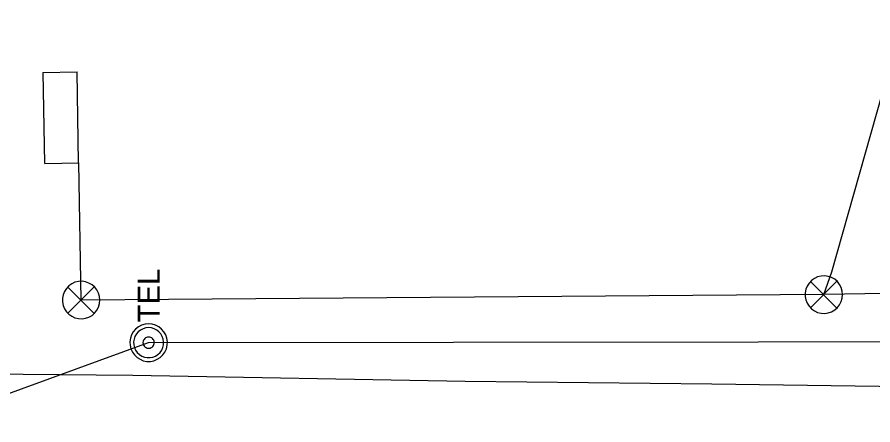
# Model space of a CAD drawing. Extents: x 596028 to 606371, y 330010 to 403088.
# Drawn here: x 603798.7 to 603949, y 339275.2 to 339346.9 of the extents above; entities that cross this region are included whole.
import ezdxf

# ---------------------------------------------------------------- set-up
doc = ezdxf.new("R2010")
doc.units = 0
for name, color, linetype in [('E_SIG', 7, 'Continuous'), ('E_SIG_Conduit', 7, 'Continuous'), ('E_UTL_G_UG', 7, 'Continuous'), ('E_UTL_Loop_UG', 7, 'Continuous'), ('E_UTL_T_MH', 7, 'Continuous'), ('E_UTL_T_UG', 7, 'Continuous')]:
    doc.layers.add(name, color=color, linetype=linetype)

msp = doc.modelspace()

# ---------------------------------------------------------------- linework, layer by layer
at = {"layer": 'E_SIG'}
for points in [[(603943.67, 339298.09), (603943.61, 339298.72), (603943.44, 339299.32), (603943.15, 339299.88), (603942.76, 339300.37), (603942.29, 339300.78), (603941.74, 339301.09), (603941.15, 339301.3), (603940.53, 339301.39), (603939.9, 339301.36), (603939.29, 339301.21), (603938.72, 339300.95), (603938.21, 339300.59), (603937.78, 339300.13), (603937.44, 339299.6), (603937.21, 339299.02), (603937.09, 339298.41), (603937.09, 339297.78), (603937.21, 339297.16), (603937.44, 339296.58), (603937.78, 339296.05), (603938.21, 339295.6), (603938.72, 339295.23), (603939.29, 339294.97), (603939.9, 339294.83), (603940.53, 339294.8), (603941.15, 339294.89), (603941.74, 339295.09), (603942.29, 339295.4), (603942.76, 339295.82), (603943.15, 339296.31), (603943.44, 339296.87), (603943.61, 339297.47), (603943.67, 339298.09)], [(603813.28, 339297.13), (603813.22, 339297.76), (603813.04, 339298.36), (603812.76, 339298.92), (603812.37, 339299.41), (603811.9, 339299.82), (603811.35, 339300.13), (603810.76, 339300.34), (603810.14, 339300.43), (603809.51, 339300.4), (603808.9, 339300.25), (603808.33, 339299.99), (603807.82, 339299.63), (603807.39, 339299.17), (603807.05, 339298.65), (603806.81, 339298.06), (603806.7, 339297.45), (603806.7, 339296.82), (603806.81, 339296.2), (603807.05, 339295.62), (603807.39, 339295.09), (603807.82, 339294.64), (603808.33, 339294.28), (603808.9, 339294.01), (603809.51, 339293.87), (603810.14, 339293.84), (603810.76, 339293.93), (603811.35, 339294.13), (603811.9, 339294.44), (603812.37, 339294.86), (603812.76, 339295.35), (603813.04, 339295.91), (603813.22, 339296.51), (603813.28, 339297.13)], [(603812.24, 339299.47), (603807.63, 339294.81)], [(603807.63, 339299.42), (603812.29, 339294.77)], [(603942.64, 339300.43), (603938.03, 339295.77)], [(603938.03, 339300.38), (603942.68, 339295.73)]]:
    msp.add_lwpolyline(points, dxfattribs=at)
at = {"layer": 'E_SIG_Conduit'}
msp.add_line((603940.37, 339298.09), (603809.98, 339297.13), dxfattribs=at)
msp.add_lwpolyline([(604071.89, 339291.8), (604067.5, 339292.59), (604037.05, 339302.08), (604031.61, 339302.77), (603983.63, 339298.84), (603940.37, 339298.09), (603941.81, 339302.1), (603953.59, 339343.86), (603947.37, 339356.3)], dxfattribs=at)
at = {"layer": 'E_UTL_G_UG'}
msp.add_lwpolyline([(603539.66, 339290.27), (603543.77, 339290.3), (603581.23, 339288.73), (603628.63, 339287.12), (603657.8, 339286.35), (603718.16, 339286.41), (603758.32, 339284.41), (603786.89, 339284.2), (603819.08, 339283.94), (603877.38, 339282.87), (603920.73, 339282.42), (603958.44, 339281.9)], dxfattribs=at)
at = {"layer": 'E_UTL_Loop_UG'}
for p, q in [((603803.28, 339337.14), (603809.28, 339337.24)), ((603803.58, 339321.14), (603803.32, 339337.14)), ((603809.54, 339321.24), (603809.28, 339337.24)), ((603803.58, 339321.14), (603809.58, 339321.24)), ((603809.98, 339297.13), (603809.58, 339321.24))]:
    msp.add_line(p, q, dxfattribs=at)
at = {"layer": 'E_UTL_T_MH'}
for points in [[(603821.83, 339292.95), (603821.21, 339292.89), (603820.6, 339292.71), (603820.05, 339292.43), (603819.55, 339292.04), (603819.14, 339291.56), (603818.83, 339291.02), (603818.62, 339290.43), (603818.53, 339289.81), (603818.56, 339289.18), (603818.71, 339288.57), (603818.97, 339288), (603819.34, 339287.49), (603819.79, 339287.06), (603820.32, 339286.72), (603820.9, 339286.48), (603821.52, 339286.36), (603822.14, 339286.36), (603822.76, 339286.48), (603823.34, 339286.72), (603823.87, 339287.06), (603824.33, 339287.49), (603824.69, 339288), (603824.95, 339288.57), (603825.1, 339289.18), (603825.13, 339289.81), (603825.04, 339290.43), (603824.83, 339291.02), (603824.52, 339291.56), (603824.11, 339292.04), (603823.62, 339292.43), (603823.06, 339292.71), (603822.46, 339292.89), (603821.83, 339292.95)], [(603821.83, 339292.29), (603821.33, 339292.24), (603820.85, 339292.1), (603820.4, 339291.87), (603820.01, 339291.56), (603819.68, 339291.18), (603819.43, 339290.75), (603819.27, 339290.27), (603819.19, 339289.78), (603819.22, 339289.27), (603819.34, 339288.79), (603819.54, 339288.33), (603819.84, 339287.92), (603820.2, 339287.57), (603820.62, 339287.3), (603821.09, 339287.12), (603821.58, 339287.02), (603822.08, 339287.02), (603822.57, 339287.12), (603823.04, 339287.3), (603823.46, 339287.57), (603823.83, 339287.92), (603824.12, 339288.33), (603824.33, 339288.79), (603824.44, 339289.27), (603824.47, 339289.78), (603824.4, 339290.27), (603824.23, 339290.75), (603823.98, 339291.18), (603823.65, 339291.56), (603823.26, 339291.87), (603822.81, 339292.1), (603822.33, 339292.24), (603821.83, 339292.29)], [(603821.83, 339290.64), (603821.64, 339290.62), (603821.46, 339290.57), (603821.3, 339290.48), (603821.15, 339290.37), (603821.02, 339290.22), (603820.93, 339290.06), (603820.87, 339289.88), (603820.84, 339289.7), (603820.85, 339289.51), (603820.9, 339289.33), (603820.97, 339289.15), (603821.08, 339289), (603821.22, 339288.87), (603821.38, 339288.77), (603821.55, 339288.7), (603821.74, 339288.66), (603821.93, 339288.66), (603822.11, 339288.7), (603822.28, 339288.77), (603822.44, 339288.87), (603822.58, 339289), (603822.69, 339289.15), (603822.77, 339289.33), (603822.81, 339289.51), (603822.82, 339289.7), (603822.79, 339289.88), (603822.73, 339290.06), (603822.64, 339290.22), (603822.51, 339290.37), (603822.37, 339290.48), (603822.2, 339290.57), (603822.02, 339290.62), (603821.83, 339290.64)]]:
    msp.add_lwpolyline(points, dxfattribs=at)
at = {"layer": 'E_UTL_T_UG'}
for points in [[(603645.47, 339279.61), (603682.05, 339278.51), (603782.13, 339275.19), (603821.83, 339289.65)], [(603821.83, 339289.65), (604303.52, 339290.2)]]:
    msp.add_lwpolyline(points, dxfattribs=at)

# ---------------------------------------------------------------- texts
at = {"layer": 'E_UTL_T_MH'}
msp.add_text('TEL', height=3.849, rotation=90, dxfattribs=at).set_placement((603823.78, 339293.21))

doc.saveas('drawing.dxf')
